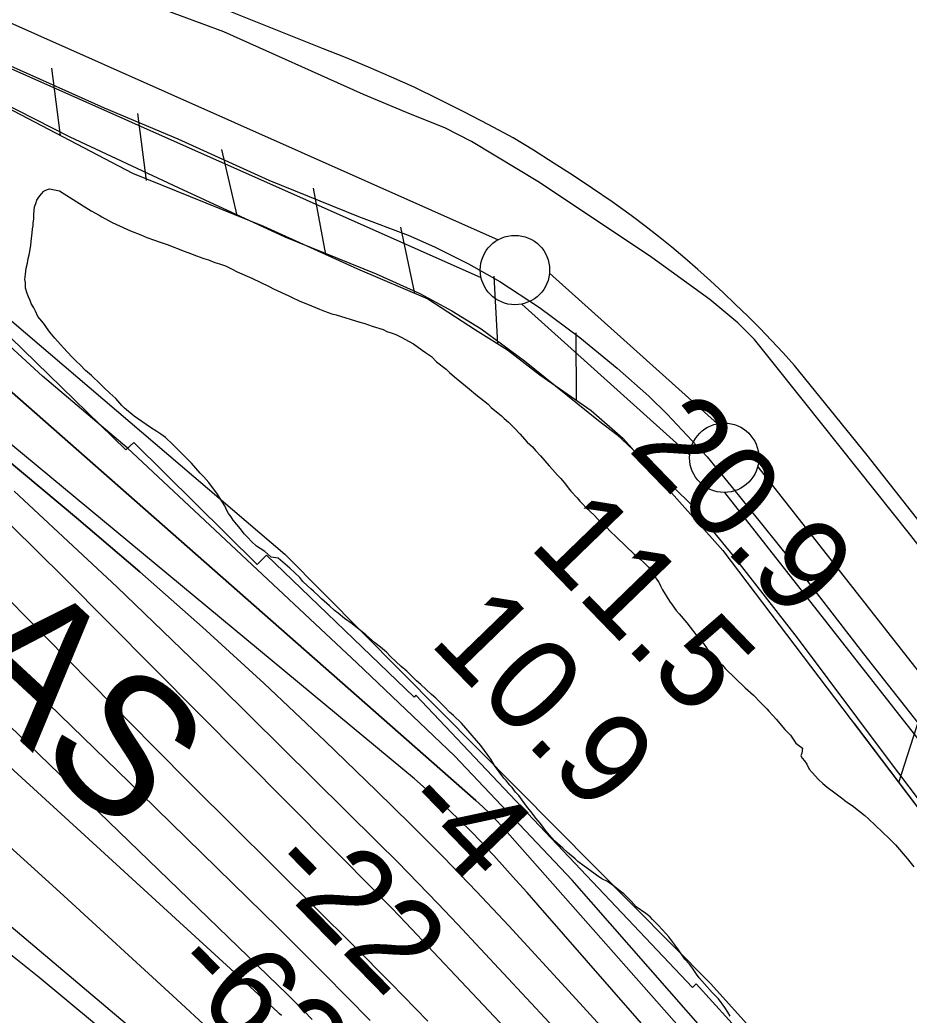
# Model space of a CAD drawing. Extents: x 3704301 to 3742427, y 506229 to 532009.
# Drawn here: x 3728437 to 3729078, y 518866 to 519584 of the extents above; entities that cross this region are included whole.
import ezdxf

# ---------------------------------------------------------------- set-up
doc = ezdxf.new("R2010")
doc.units = 0
for name, color, linetype in [('V-FLOD-BASE', 7, 'Continuous'), ('V-LEVE-TOET', 7, 'Continuous'), ('V-RAIL-TRAK', 7, 'Continuous'), ('V-RIVR-EDGE', 7, 'Continuous'), ('V-RIVR-RANG', 7, 'Continuous'), ('V-RRAP-FSHR', 7, 'Continuous'), ('V-RRAP-RVMT', 7, 'Continuous'), ('V-SITE-VEGE', 7, 'Continuous'), ('V-SURV-LINE', 7, 'Continuous'), ('V-TOPO-DPTH', 7, 'Continuous'), ('V-TOPO-MAJR', 7, 'Continuous'), ('V-TOPO-MINR', 7, 'Continuous'), ('V-TOPO-WATR', 7, 'Continuous'), ('V-TRAN-LOCK', 7, 'Continuous')]:
    doc.layers.add(name, color=color, linetype=linetype)

msp = doc.modelspace()

# ---------------------------------------------------------------- linework, layer by layer
at = {"layer": 'V-FLOD-BASE'}
msp.add_lwpolyline([(3728430.24, 519550.51), (3728497.76, 519520.27), (3728550.91, 519497.85), (3728616.5, 519468.11), (3728681.2, 519441.88), (3728716.96, 519428.58), (3728735.97, 519420.05), (3728760.53, 519407.84), (3728783.19, 519395.03), (3728811.72, 519376.38), (3728840.87, 519354.74), (3728867.85, 519332.5), (3728890.69, 519312.34), (3728903.82, 519299.31), (3728932.64, 519268.66), (3728955.12, 519241.14), (3729001.49, 519183.67), (3729045.4, 519126.68), (3729087.31, 519073.46), (3729131.78, 519015.95), (3729197.34, 518931.96), (3729246.58, 518868.56), (3729297.25, 518802.75)], dxfattribs=at)
at = {"layer": 'V-LEVE-TOET'}
for points in [[(3729386.16, 518816.65), (3729314.84, 518906.62), (3729224.43, 519020.89), (3729145.35, 519127.55), (3729079.61, 519211.94), (3729002.13, 519309.11), (3728978.28, 519338.73), (3728966.77, 519353.15), (3728954.77, 519365.38), (3728934.5, 519382.03), (3728892.66, 519412.3), (3728811.88, 519466.39), (3728762.72, 519495.94), (3728743.43, 519505.81), (3728718.69, 519515.82), (3728684.87, 519529.97), (3728584.17, 519575.14), (3728537.21, 519592.49), (3728473.16, 519618.69), (3728436.23, 519637.66)], [(3728384.07, 519544.67), (3728473.08, 519499.49), (3728551.26, 519462.76), (3728628.05, 519427.35), (3728694.02, 519400.65), (3728725.39, 519386.45), (3728748.55, 519373.95), (3728769.82, 519360.86), (3728800.86, 519337.94), (3728854.44, 519294.89), (3728867.47, 519284.87), (3728879.17, 519274), (3728898.64, 519256.51), (3728920.67, 519234.73), (3728951.52, 519197.39), (3728997.6, 519138.09), (3729063.14, 519050.43), (3729108.69, 518990.31), (3729167.59, 518918.82), (3729216.52, 518854.15)]]:
    msp.add_lwpolyline(points, dxfattribs=at)
at = {"layer": 'V-RAIL-TRAK'}
for points in [[(3728655.39, 519563.15), (3728555.6, 519603.21), (3728497.23, 519625.99), (3728482.45, 519632.44), (3728467.75, 519639.09), (3728453.14, 519645.95), (3728438.64, 519653.01), (3728424.23, 519660.27)], [(3729100.43, 519203.21), (3729048.16, 519269.87), (3728995.69, 519334.55), (3728987.48, 519343.62), (3728979.11, 519352.55), (3728970.59, 519361.33), (3728961.93, 519369.98), (3728953.12, 519378.47), (3728944.21, 519387.03), (3728935.15, 519395.44), (3728925.95, 519403.7), (3728916.61, 519411.8), (3728907.14, 519419.74), (3728897.53, 519427.52), (3728887.8, 519435.14), (3728877.94, 519442.6), (3728864.09, 519452.43), (3728850.11, 519462.06), (3728835.99, 519471.5), (3728821.73, 519480.73), (3728807.35, 519489.75), (3728792.83, 519498.57), (3728775.15, 519508.11), (3728757.33, 519517.38), (3728739.38, 519526.38), (3728721.29, 519535.12), (3728704.96, 519542.48), (3728688.54, 519549.61), (3728672.01, 519556.5), (3728655.39, 519563.15)]]:
    msp.add_lwpolyline(points, dxfattribs=at)
at = {"layer": 'V-RIVR-EDGE'}
msp.add_lwpolyline([(3728932.99, 518852.03), (3728835.41, 518963.33), (3728750.39, 519052.99), (3728680.31, 519119.8), (3728566.52, 519226.34), (3728514.41, 519275.09), (3728453.3, 519326.87), (3728391.01, 519384.06)], dxfattribs=at)
at = {"layer": 'V-RRAP-FSHR'}
for p, q in [((3728466.4, 519500.38), (3728460.19, 519548.82)), ((3728528.37, 519467.84), (3728522.17, 519516.28)), ((3728593.75, 519442.64), (3728582.77, 519490.22)), ((3728657.81, 519414.46), (3728648.88, 519462.47)), ((3728721.96, 519386.45), (3728711.9, 519434.23)), ((3728781.71, 519350.22), (3728779.01, 519398.97)), ((3728838.47, 519309.33), (3728838.22, 519358.16)), ((3729070.86, 519033.78), (3729085.81, 519080.27))]:
    msp.add_line(p, q, dxfattribs=at)
for points in [[(3728167.78, 519666.37), (3728176.29, 519659.17), (3728207.25, 519637.47), (3728243.95, 519615.23), (3728282.7, 519586.59), (3728338.6, 519559.75), (3728384.03, 519533.67), (3728427.48, 519520.81), (3728518.31, 519473.12), (3728612.74, 519434.97), (3728680.51, 519404.14), (3728731.14, 519382.53), (3728765.74, 519360.13), (3728788.66, 519345.9), (3728811.92, 519327.73), (3728848.98, 519302.05), (3728871.88, 519282.06), (3728878.77, 519274.33)], [(3728427.48, 519520.81), (3728518.31, 519473.12), (3728612.74, 519434.97), (3728680.51, 519404.14), (3728731.14, 519382.53), (3728765.74, 519360.13), (3728788.66, 519345.9), (3728811.92, 519327.73), (3728848.98, 519302.05), (3728871.88, 519282.06), (3728944, 519201.14)], [(3728375.18, 519413.95), (3728628.26, 519198.49), (3728935.01, 518888.97), (3729129.16, 518673.68), (3729606.18, 518118.79), (3730066.65, 517548.22), (3730245.25, 517325.96), (3730418.1, 517045.6), (3730846.65, 516582.67), (3731334.96, 516045.14), (3731646.14, 515662.56), (3731718.22, 515549.76), (3731915.86, 515326.41), (3732101.77, 515129.63), (3732254.44, 514887.22), (3732308.23, 514750.87), (3732346.4, 514649.87)], [(3728944, 519201.14), (3729180.21, 518889.52), (3729518.23, 518459.24), (3729987.97, 517859.04), (3730041, 517788.29), (3730108.93, 517706.23), (3730206.51, 517579.68), (3730263.3, 517517.63), (3730469.39, 517282.83), (3730596.8, 517146.95), (3730778.16, 516949.66), (3730825.07, 516900.53), (3730912.15, 516803.08), (3731129.99, 516556.58), (3731424.37, 516215.93), (3731722.44, 515882.43), (3731812.97, 515780.14), (3731945.55, 515637.27), (3731984.16, 515595), (3732011.02, 515564.7), (3732032.49, 515536.44), (3732061.75, 515501.08), (3732081.29, 515470.29), (3732103.73, 515433.92)], [(3729038.61, 519076.33), (3729180.21, 518889.52), (3729461.37, 518531.62)]]:
    msp.add_lwpolyline(points, dxfattribs=at)
at = {"layer": 'V-RRAP-RVMT'}
for p, q in [((3728513.47, 519273.68), (3728419.11, 519365.55)), ((3728519.25, 519279.07), (3728513.47, 519273.68)), ((3728608.08, 519191), (3728519.25, 519279.07)), ((3728614.96, 519197.68), (3728608.08, 519191)), ((3728721.37, 519095.41), (3728614.96, 519197.68)), ((3728722.64, 519096.86), (3728721.37, 519095.41)), ((3728922.19, 518886.04), (3728722.64, 519096.86)), ((3728924.83, 518888.57), (3728922.19, 518886.04)), ((3729030.14, 518773.27), (3728924.83, 518888.57))]:
    msp.add_line(p, q, dxfattribs=at)
at = {"layer": 'V-SITE-VEGE'}
for points in [[(3728658.38, 519163), (3728654.5, 519166.17), (3728652.55, 519168.29), (3728648.93, 519171.74), (3728646.98, 519173.59), (3728644.49, 519175.7), (3728641.15, 519178.88), (3728638.91, 519181.54), (3728631.68, 519188.43), (3728623.35, 519195.57), (3728618.18, 519196.25), (3728613.73, 519200.49), (3728610.41, 519202.58), (3728607.66, 519204.15), (3728604.04, 519207.59), (3728601.53, 519210.52), (3728598.75, 519213.17), (3728596.21, 519216.64), (3728590.9, 519223.03), (3728589.48, 519225.44), (3728587.52, 519227.84), (3728586.38, 519229.98), (3728584.94, 519233.21), (3728580.99, 519239.36), (3728579.57, 519241.77), (3728573.39, 519250.04), (3728569.76, 519254.3), (3728566.98, 519256.95), (3728560.83, 519264.13), (3728547.73, 519277.4), (3728542.17, 519282.7), (3728538.85, 519285.06), (3728535.82, 519286.89), (3728531.4, 519289.77), (3728522.01, 519296.33), (3728519.52, 519297.9), (3728512.59, 519303.71), (3728510.64, 519305.56), (3728506.17, 519310.62), (3728502, 519314.59), (3728497.83, 519318.29), (3728495.33, 519320.95), (3728488.65, 519327.3), (3728484.48, 519331.01), (3728480.58, 519334.99), (3728477.81, 519337.36), (3728474.46, 519340.81), (3728468.6, 519347.19), (3728462.19, 519354.1), (3728458.81, 519358.64), (3728456.29, 519361.83), (3728454.88, 519363.97), (3728452.92, 519366.37), (3728450.12, 519369.83), (3728448.4, 519373.59), (3728447.25, 519376.01), (3728445.27, 519379.22), (3728444.4, 519381.38), (3728443.25, 519384.07), (3728442.38, 519386.49), (3728441.2, 519390.26), (3728441.1, 519394.34), (3728440.77, 519396.5), (3728441.23, 519400.32), (3728441.66, 519404.67), (3728442.66, 519408.23), (3728443.12, 519411.77), (3728443.88, 519414.24), (3728444.36, 519416.69), (3728445.06, 519421.33), (3728445.48, 519426.23), (3728445.93, 519430.04), (3728446.13, 519433.04), (3728446.62, 519435.22), (3728446.57, 519437.4), (3728447.04, 519440.12), (3728447.23, 519443.66), (3728447.65, 519448.83), (3728448.68, 519451.3), (3728449.43, 519453.77), (3728450.74, 519455.97), (3728452.58, 519458.19), (3728454.44, 519460.14), (3728456.31, 519461.27), (3728458.47, 519461.86), (3728465.57, 519460.41), (3728469.15, 519458.32), (3728484.61, 519448.37), (3728488.47, 519446.02), (3728494.25, 519442.9), (3728496.19, 519441.59), (3728503.62, 519437.7), (3728516.81, 519431.5), (3728524.21, 519428.69), (3728528.6, 519426.9), (3728534.08, 519424.86), (3728537.65, 519423.59), (3728543.4, 519421.82), (3728555.47, 519416.96), (3728560.13, 519415.17), (3728564.51, 519413.65)], [(3728564.51, 519413.65), (3728569.73, 519411.6), (3728573.01, 519410.6), (3728577.67, 519408.81), (3728580.96, 519407.8), (3728585.34, 519406.28), (3728590.29, 519403.95), (3728593.86, 519402.14), (3728604.3, 519397.5), (3728616.94, 519391.56), (3728619.98, 519389.73), (3728630.96, 519384.84), (3728633.44, 519383.54), (3728638.39, 519381.22), (3728647.44, 519377.63), (3728653.21, 519375.06), (3728656.77, 519373.79), (3728661.98, 519371.74), (3728665.26, 519371.01), (3728682.23, 519365.72), (3728685.79, 519364.71), (3728691, 519362.94), (3728698.94, 519360.42), (3728701.69, 519359.12), (3728705.52, 519357.86), (3728708.26, 519356.84), (3728712.11, 519355.03), (3728717.89, 519351.91), (3728720.92, 519350.09), (3728727.28, 519345.62), (3728729.5, 519343.78), (3728733.92, 519340.89), (3728737.54, 519337.18), (3728744.46, 519331.91), (3728746.96, 519329.53), (3728750.57, 519326.36), (3728758.34, 519319.75), (3728761.39, 519317.38), (3728765.82, 519313.69), (3728774.69, 519306.57), (3728776.92, 519304.18), (3728784.41, 519298.11), (3728786.35, 519296.26)], [(3728786.35, 519296.26), (3728789.41, 519293.61), (3728793.85, 519289.38), (3728797.49, 519285.12), (3728802.8, 519279.27), (3728806.68, 519275.83), (3728808.92, 519273.17), (3728812.54, 519269.46), (3728818.7, 519262.27), (3728821.21, 519259.62), (3728824.84, 519255.36), (3728827.07, 519252.97), (3728830.43, 519248.98), (3728832.4, 519246.3), (3728834.36, 519243.91), (3728838.82, 519239.13), (3728840.78, 519236.73), (3728842.73, 519234.87), (3728845.52, 519231.96), (3728851.08, 519226.66), (3728855.82, 519221.61), (3728857.77, 519219.76), (3728860.27, 519217.64), (3728862.5, 519215.25), (3728867.5, 519210.48), (3728880.02, 519198.56), (3728884.46, 519194.87), (3728886.96, 519192.48), (3728890.02, 519189.3), (3728894.23, 519183.97), (3728896.22, 519180.49), (3728897.9, 519178.35), (3728899.05, 519175.67), (3728900.48, 519172.71), (3728905.57, 519164.68), (3728907.54, 519162.02), (3728910.36, 519157.74), (3728912.59, 519155.35), (3728917.91, 519148.96), (3728926.88, 519137.49), (3728929.95, 519134.04), (3728932.76, 519130.3), (3728936.95, 519125.51), (3728941.43, 519120.19), (3728943.65, 519118.34), (3728945.61, 519115.94), (3728960.07, 519102.17), (3728966.18, 519096.88), (3728971.2, 519091.57), (3728973.14, 519089.72), (3728975.65, 519087.06), (3728977.06, 519085.19), (3728982.35, 519079.62), (3728988.79, 519072.17), (3728992.69, 519067.92), (3728996.63, 519062.31), (3729001.34, 519058.62), (3729000.89, 519055.08), (3729000.12, 519053.16), (3729001.25, 519051.28), (3729002.93, 519049.42), (3729004.61, 519047.02), (3729006.33, 519043.53), (3729008.29, 519041.13), (3729013.03, 519036.08), (3729016.09, 519033.17), (3729019.14, 519030.53), (3729024.68, 519026.31), (3729029.65, 519022.9), (3729033.26, 519020), (3729037.12, 519017.38), (3729046.27, 519010), (3729049.04, 519007.62), (3729064.06, 518993.32), (3729068.52, 518988.8), (3729076.91, 518978.96), (3729081.67, 518973.1)], [(3728949.28, 518865.27), (3728947.57, 518868.22), (3728945.32, 518871.69), (3728940.82, 518877.83), (3728938.31, 518880.49), (3728936.36, 518882.34), (3728930.77, 518888.73), (3728926.87, 518892.98), (3728924.9, 518895.65), (3728922.08, 518899.93), (3728919.83, 518902.86), (3728916.48, 518906.58), (3728911.97, 518913.27), (3728909.44, 518916.73), (3728904.95, 518922.6), (3728902.99, 518925), (3728897.69, 518930.85), (3728893.24, 518935.08), (3728891.56, 518936.95), (3728888.52, 518939.32), (3728881.6, 518944.31), (3728877.98, 518948.3), (3728872.69, 518953.6), (3728869.92, 518955.44), (3728866.04, 518958.6), (3728860.78, 518962.55), (3728856.66, 518964.35), (3728852.79, 518966.97), (3728847.26, 518971.18), (3728843.94, 518973.55), (3728839.51, 518976.97), (3728837.56, 518978.83), (3728832.02, 518983.31), (3728828.68, 518986.49), (3728822.58, 518991.77), (3728818.95, 518995.76), (3728816.42, 518998.96), (3728812.49, 519004.3), (3728809.14, 519008.02), (3728806.6, 519011.76), (3728802.41, 519016.82), (3728796.78, 519024.56), (3728794.55, 519026.95), (3728792.03, 519030.15), (3728790.35, 519032.01), (3728787.83, 519035.21), (3728786.16, 519037.07), (3728779.41, 519046.14), (3728776.58, 519050.69), (3728772.09, 519056.83), (3728769.55, 519060.57), (3728755.58, 519076.53), (3728749.74, 519082.1), (3728746.96, 519084.47), (3728743.33, 519088.46), (3728736.94, 519094.55), (3728733.88, 519097.2), (3728726.1, 519104.61), (3728723.04, 519107.25), (3728718.86, 519111.5), (3728716.08, 519114.15), (3728711.92, 519117.58), (3728704.41, 519124.73), (3728701.35, 519127.92), (3728697.19, 519131.35), (3728693.04, 519134.51), (3728690.54, 519136.62), (3728686.65, 519140.33), (3728676.67, 519148.23), (3728671.14, 519152.17), (3728666.71, 519155.87), (3728663.94, 519157.97), (3728660.33, 519161.15), (3728658.38, 519163)]]:
    msp.add_lwpolyline(points, dxfattribs=at)
at = {"layer": 'V-SURV-LINE'}
for points in [[(3728401.54, 519594.21), (3728781.91, 519425.15)], [(3728769.74, 519397.74), (3728389.37, 519566.79)], [(3728818.98, 519401.14), (3728940.09, 519292.51)], [(3728920.04, 519270.19), (3728798.93, 519378.83)], [(3728969.1, 519261.53), (3730271.77, 517601.65)], [(3730248.15, 517583.14), (3728945.48, 519243.02)]]:
    msp.add_lwpolyline(points, dxfattribs=at)
for centre in [(3728794.08, 519403.33), (3728944.95, 519268)]:
    msp.add_circle(centre, 25, dxfattribs=at)
at = {"layer": 'V-TOPO-DPTH'}
for points in [[(3728689.6, 518862.35), (3728673.13, 518879.14), (3728656.6, 518895.86), (3728639.94, 518912.46), (3728623.22, 518928.99), (3728524.36, 519025.98), (3728457.69, 519090.45), (3728390.38, 519154.25), (3728322.15, 519217.05), (3728253.29, 519279.19), (3727987.63, 519515.38), (3727966.89, 519533.27), (3727945.81, 519550.73), (3727924.22, 519567.56), (3727902.29, 519583.97), (3727219.94, 520078.63), (3726929.39, 520168.42), (3726842.73, 520195.47), (3726756.18, 520222.86), (3726669.8, 520250.75), (3726583.52, 520278.97), (3726441.39, 520325.92)], [(3726441.39, 520325.92), (3726583.52, 520278.97), (3726669.8, 520250.75), (3726756.18, 520222.86), (3726842.73, 520195.47), (3726929.39, 520168.42), (3727219.94, 520078.63), (3727902.29, 519583.97), (3727924.22, 519567.56), (3727945.81, 519550.73), (3727966.89, 519533.27), (3727987.63, 519515.38), (3728253.29, 519279.19), (3728322.15, 519217.05), (3728390.38, 519154.25), (3728457.69, 519090.45), (3728524.36, 519025.98), (3728623.22, 518928.99), (3728639.94, 518912.46), (3728656.6, 518895.86), (3728673.13, 518879.14), (3728689.6, 518862.35)], [(3728034.03, 519595.74), (3728477.97, 519224.69), (3728523.71, 519185.63), (3728568.87, 519145.93), (3728613.18, 519105.27), (3728656.91, 519063.98), (3728694.54, 519027.67), (3728718.81, 519003.85), (3728742.8, 518979.74), (3728766.35, 518955.21), (3728789.62, 518930.41), (3728835.59, 518880.52), (3728881.44, 518830.39)], [(3728881.44, 518830.39), (3728835.59, 518880.52), (3728789.62, 518930.41), (3728766.35, 518955.21), (3728742.8, 518979.74), (3728718.81, 519003.85), (3728694.54, 519027.67), (3728656.91, 519063.98), (3728613.18, 519105.27), (3728568.87, 519145.93), (3728523.71, 519185.63), (3728477.97, 519224.69), (3728034.03, 519595.74)], [(3728191.14, 519526.36), (3728765.96, 519020.83), (3728770.88, 519016.34), (3728775.68, 519011.73), (3728780.3, 519006.94), (3728784.81, 519002.04), (3729375.87, 518333.27)], [(3729074.6, 518552.06), (3728715.46, 518932.55), (3728710.38, 518937.9), (3728705.26, 518943.22), (3728700.11, 518948.51), (3728694.93, 518953.76), (3728469.12, 519181.42), (3728392.56, 519256.62)], [(3728392.56, 519256.62), (3728469.12, 519181.42), (3728694.93, 518953.76), (3728700.11, 518948.51), (3728705.26, 518943.22), (3728710.38, 518937.9), (3728715.46, 518932.55), (3729074.6, 518552.06)], [(3728731.28, 518861.85), (3728704.5, 518889.13), (3728677.6, 518916.3), (3728650.55, 518943.31), (3728623.38, 518970.2), (3728619.7, 518973.82), (3728590.69, 519002.51), (3728561.76, 519031.3), (3728532.98, 519060.23), (3728504.29, 519089.25), (3728455.53, 519138.81), (3728402.55, 519192.7)], [(3728402.55, 519192.7), (3728455.53, 519138.81), (3728504.29, 519089.25), (3728532.98, 519060.23), (3728561.76, 519031.3), (3728590.69, 519002.51), (3728619.7, 518973.82), (3728623.38, 518970.2), (3728650.55, 518943.31), (3728677.6, 518916.3), (3728704.5, 518889.13), (3728731.28, 518861.85)]]:
    msp.add_lwpolyline(points, dxfattribs=at)
at = {"layer": 'V-TOPO-MAJR'}
msp.add_lwpolyline([(3728647.96, 518862.9), (3728641.8, 518869.18), (3728635.59, 518875.42), (3728629.33, 518881.61), (3728623.03, 518887.75), (3728321.82, 519178.6)], dxfattribs=at)
at = {"layer": 'V-TOPO-MINR'}
for points in [[(3728689.6, 518862.35), (3728673.13, 518879.14), (3728656.6, 518895.86), (3728639.94, 518912.46), (3728623.22, 518928.99), (3728524.36, 519025.98), (3728457.69, 519090.45), (3728390.38, 519154.25), (3728322.15, 519217.05), (3728253.29, 519279.19), (3727987.63, 519515.38), (3727966.89, 519533.27), (3727945.81, 519550.73), (3727924.22, 519567.56), (3727902.29, 519583.97), (3727219.94, 520078.63), (3726929.39, 520168.42), (3726842.73, 520195.47), (3726756.18, 520222.86), (3726669.8, 520250.75), (3726583.52, 520278.97), (3726441.39, 520325.92)], [(3729307.17, 518377.27), (3728810.7, 518945.42), (3728802.78, 518954.43), (3728794.81, 518963.41), (3728786.8, 518972.35), (3728778.75, 518981.25), (3728777.52, 518982.61), (3728769.97, 518990.72), (3728762.29, 518998.71), (3728754.43, 519006.52), (3728746.45, 519014.21), (3728738.3, 519021.73), (3728730.06, 519029.14), (3728721.69, 519036.4), (3728713.22, 519043.55), (3728045.02, 519597.24)], [(3728881.44, 518830.39), (3728835.59, 518880.52), (3728789.62, 518930.41), (3728766.35, 518955.21), (3728742.8, 518979.74), (3728718.81, 519003.85), (3728694.54, 519027.67), (3728656.91, 519063.98), (3728613.18, 519105.27), (3728568.87, 519145.93), (3728523.71, 519185.63), (3728477.97, 519224.69), (3728034.03, 519595.74)], [(3728625.65, 518865.75), (3728624.34, 518867.02), (3728623, 518868.27), (3727989.62, 519447.87)], [(3729074.6, 518552.06), (3728715.46, 518932.55), (3728710.38, 518937.9), (3728705.26, 518943.22), (3728700.11, 518948.51), (3728694.93, 518953.76), (3728469.12, 519181.42), (3728392.56, 519256.62)], [(3728901.93, 518771.61), (3728752.66, 518931.59), (3728738.45, 518946.64), (3728724.11, 518961.56), (3728709.6, 518976.31), (3728694.96, 518990.94), (3728580.01, 519104.42), (3728506.99, 519174.81), (3728432.9, 519244.01)], [(3728550.16, 518828.94), (3728110.84, 519199.98)], [(3728731.28, 518861.85), (3728704.5, 518889.13), (3728677.6, 518916.3), (3728650.55, 518943.31), (3728623.38, 518970.2), (3728619.7, 518973.82), (3728590.69, 519002.51), (3728561.76, 519031.3), (3728532.98, 519060.23), (3728504.29, 519089.25), (3728455.53, 519138.81), (3728402.55, 519192.7)], [(3728572.53, 518856.61), (3728550.19, 518877.44), (3728465.89, 518954.83), (3728400.76, 519013.63)], [(3728550.76, 518810.23), (3728451.07, 518893.24), (3728395.53, 518937.51)]]:
    msp.add_lwpolyline(points, dxfattribs=at)
at = {"layer": 'V-TOPO-WATR'}
msp.add_lwpolyline([(3729375.87, 518333.27), (3728784.81, 519002.04), (3728780.3, 519006.94), (3728775.68, 519011.73), (3728770.88, 519016.34), (3728765.96, 519020.83), (3728191.14, 519526.36)], dxfattribs=at)

# ---------------------------------------------------------------- texts
at = {"layer": 'V-RIVR-RANG'}
for s, rotation, p in [('20.9', 314.07833, (3728874.6, 519274.11)), ('11.5', 314.07833, (3728803.11, 519204.18)), ('10.9', 314.07833, (3728731.26, 519134.63)), ('-4', 314.07833, (3728708.22, 519014.67)), ('-22', 314.36092, (3728611.97, 518969.73)), ('-63', 314.36092, (3728542.14, 518898.1))]:
    msp.add_text(s, height=67, rotation=rotation, dxfattribs=at).set_placement(p)
at = {"layer": 'V-TRAN-LOCK'}
msp.add_text('POYDRAS', height=100, rotation=317.18123, dxfattribs=at).set_placement((3728032.51, 519438.78))

doc.saveas('drawing.dxf')
